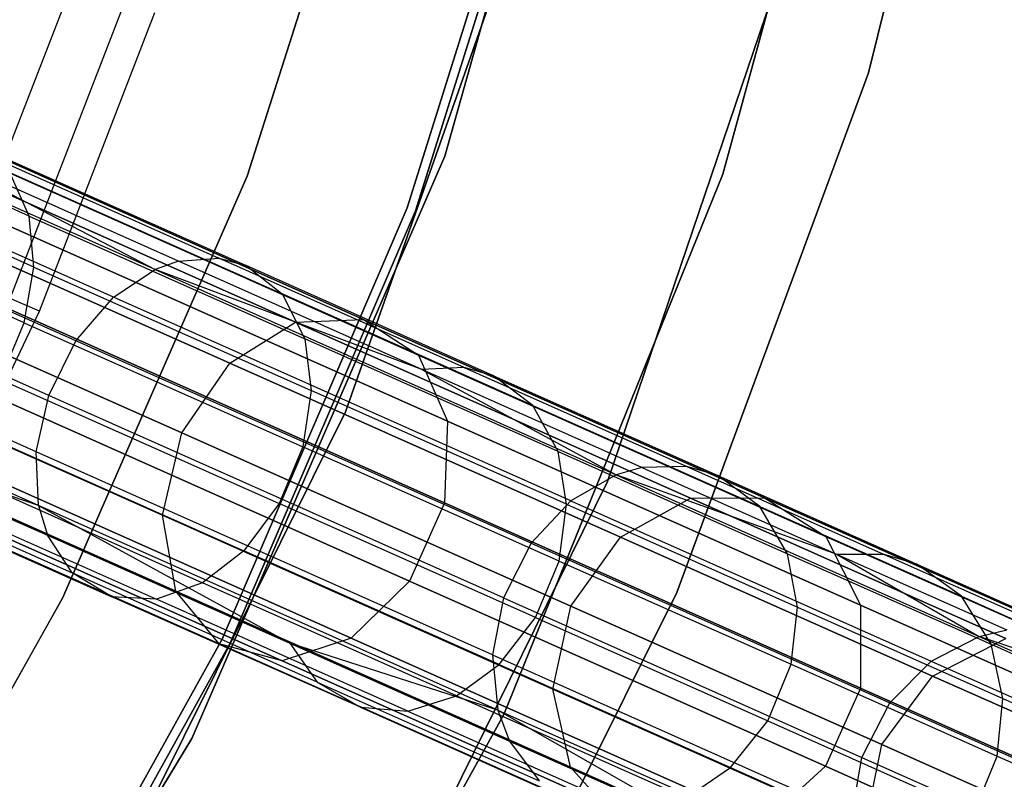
# Model space of a CAD drawing. Extents: x 0.3 to 7.1, y -3.38 to 3.38.
# Tile 276 of 394: x 5.91 to 6.46, y -1.22 to -0.79. Entities that reach past the tile are written whole.
import ezdxf

# ---------------------------------------------------------------- set-up
doc = ezdxf.new("R2010")
doc.units = 0
doc.header["$LTSCALE"] = 2.54
doc.layers.get('0').update_dxf_attribs({"linetype": 'CONTINUOUS'})

# ---------------------------------------------------------------- blocks, each defined once
blk = doc.blocks.new('SINGLES_B_BB_STL')
at = {"color": 0}
for p, q in [((6.4571, -0.5235, 1.9), (6.38276, -0.82403, 1.9)), ((6.38276, -0.82403, 1.7), (6.4571, -0.5235, 1.7)), ((6.38276, -0.82403, 1.7), (6.4571, -0.5235, 1.7)), ((6.4571, -0.5235, 1.9), (6.38276, -0.82403, 1.9)), ((6.14618, -0.87069, 1.7), (6.24192, -0.52899, 1.7)), ((6.24192, -0.52899, 12.7), (6.14618, -0.87069, 12.7)), ((6.24192, -0.52899, 12.7), (6.14618, -0.87069, 12.7)), ((6.14618, -0.87069, 1.7), (6.24192, -0.52899, 1.7)), ((6.30145, -0.88074, 171.7), (6.38733, -0.56644, 171.7)), ((6.38733, -0.56644, 164.1), (6.30145, -0.88074, 164.1)), ((6.30145, -0.88074, 171.7), (6.38733, -0.56644, 171.7)), ((6.38733, -0.56644, 164.1), (6.30145, -0.88074, 164.1)), ((6.03559, -0.88188, 3.2), (6.11387, -0.63668, 3.2)), ((6.11387, -0.63668, 3.303), (6.03559, -0.88188, 3.303)), ((6.03559, -0.88188, 3.2), (6.11387, -0.63668, 3.2)), ((6.11387, -0.63668, 3.303), (6.03559, -0.88188, 3.303)), ((6.12508, -0.89952, 164.4), (6.20362, -0.64919, 164.4)), ((6.20362, -0.64919, 164.3), (6.12508, -0.89952, 164.3)), ((6.12508, -0.89952, 164.4), (6.20362, -0.64919, 164.4)), ((6.20362, -0.64919, 164.3), (6.12508, -0.89952, 164.3)), ((6.12976, -0.90126, 12.5), (6.20846, -0.65044, 12.5)), ((6.20846, -0.65044, 12.35), (6.12976, -0.90126, 12.35)), ((6.12976, -0.90126, 12.5), (6.20846, -0.65044, 12.5)), ((6.20846, -0.65044, 12.35), (6.12976, -0.90126, 12.35)), ((6.19704, -0.71152, 171.7), (6.09065, -1.01344, 171.7)), ((6.09065, -1.01344, 164.1), (6.19704, -0.71152, 164.1)), ((6.09065, -1.01344, 164.1), (6.19704, -0.71152, 164.1)), ((6.19704, -0.71152, 171.7), (6.09065, -1.01344, 171.7)), ((6.23697, -1.05238, 1.7), (6.35259, -0.71175, 1.7)), ((6.35259, -0.71175, 12.7), (6.23697, -1.05238, 12.7)), ((6.23697, -1.05238, 1.7), (6.35259, -0.71175, 1.7)), ((6.35259, -0.71175, 12.7), (6.23697, -1.05238, 12.7)), ((5.87452, -0.93783, 3.68911), (5.93784, -0.7744, 3.68911)), ((5.87452, -0.93783, 3.68911), (5.93784, -0.7744, 3.68911)), ((5.90312, -0.95014, 3.4969), (5.96726, -0.78457, 3.4969)), ((5.90312, -0.95014, 3.4969), (5.96726, -0.78457, 3.4969)), ((5.9195, -0.95719, 3.303), (5.98412, -0.79039, 3.303)), ((5.9195, -0.95719, 3.303), (5.98412, -0.79039, 3.303)), ((5.98421, -0.93405, 40.97904), (5.67929, -0.79829, 41.27042)), ((5.98421, -0.93405, 40.97904), (5.67929, -0.79829, 41.27042)), ((5.96093, -0.94951, 40.96447), (5.65836, -0.81479, 41.2536)), ((5.96093, -0.94951, 40.96447), (5.65836, -0.81479, 41.2536)), ((6.38276, -0.82403, 1.9), (6.2758, -1.11456, 1.9)), ((6.2758, -1.11456, 1.7), (6.38276, -0.82403, 1.7)), ((6.2758, -1.11456, 1.7), (6.38276, -0.82403, 1.7)), ((6.38276, -0.82403, 1.9), (6.2758, -1.11456, 1.9)), ((6.38276, -0.82403, 1.7), (6.38276, -0.82403, 1.9)), ((6.38276, -0.82403, 1.7), (6.38276, -0.82403, 1.9)), ((5.91387, -0.90414, 41.22833), (5.74845, -0.83049, 41.37379)), ((5.91387, -0.90414, 41.22833), (5.74845, -0.83049, 41.37379)), ((5.93996, -0.97377, 40.95544), (5.63885, -0.83971, 41.24318)), ((5.93996, -0.97377, 40.95544), (5.63885, -0.83971, 41.24318)), ((6.10066, -0.96183, 15.06967), (5.83607, -0.84402, 14.77521)), ((6.10066, -0.96183, 15.06967), (5.83607, -0.84402, 14.77521)), ((5.83607, -0.84402, 13.48606), (6.10066, -0.96183, 13.1916)), ((5.83607, -0.84402, 13.48606), (6.10066, -0.96183, 13.1916)), ((6.06266, -0.96348, 15.09872), (5.80211, -0.84748, 14.80876)), ((6.06266, -0.96348, 15.09872), (5.80211, -0.84748, 14.80876)), ((5.80211, -0.84748, 13.4525), (6.06266, -0.96348, 13.16255)), ((5.80211, -0.84748, 13.4525), (6.06266, -0.96348, 13.16255)), ((5.91633, -0.93263, 41.24419), (5.74968, -0.85843, 41.39072)), ((5.91633, -0.93263, 41.24419), (5.74968, -0.85843, 41.39072)), ((5.84957, -0.86355, 41.14212), (5.98421, -0.93405, 40.97904)), ((5.99732, -0.92933, 40.98881), (5.84957, -0.86355, 41.14212)), ((5.99732, -0.92933, 40.98881), (5.84957, -0.86355, 41.14212)), ((5.84957, -0.86355, 41.14212), (5.98421, -0.93405, 40.97904)), ((6.13133, -0.9818, 15.03882), (5.86244, -0.86208, 14.73958)), ((6.13133, -0.9818, 15.03882), (5.86244, -0.86208, 14.73958)), ((5.86244, -0.86208, 13.52169), (6.13133, -0.9818, 13.22244)), ((5.86244, -0.86208, 13.52169), (6.13133, -0.9818, 13.22244)), ((5.87049, -0.86119, 41.16291), (6.01973, -0.92764, 41.00805)), ((5.87049, -0.86119, 41.16291), (6.01973, -0.92764, 41.00805)), ((5.88459, -0.86483, 41.17936), (6.03502, -0.9318, 41.02328)), ((5.88459, -0.86483, 41.17936), (6.03502, -0.9318, 41.02328)), ((5.92473, -1.00434, 40.954), (5.62386, -0.87038, 41.24152)), ((5.92473, -1.00434, 40.954), (5.62386, -0.87038, 41.24152)), ((6.02603, -0.98639, 15.11933), (5.76836, -0.87167, 14.83256)), ((6.02603, -0.98639, 15.11933), (5.76836, -0.87167, 14.83256)), ((5.76836, -0.87167, 13.42871), (6.02603, -0.98639, 13.14194)), ((5.76836, -0.87167, 13.42871), (6.02603, -0.98639, 13.14194)), ((6.0048, -1.19617, 1.7), (6.14618, -0.87069, 1.7)), ((6.14618, -0.87069, 12.7), (6.0048, -1.19617, 12.7)), ((6.14618, -0.87069, 12.7), (6.0048, -1.19617, 12.7)), ((6.0048, -1.19617, 1.7), (6.14618, -0.87069, 1.7)), ((6.14618, -0.87069, 12.7), (6.14618, -0.87069, 1.7)), ((6.14618, -0.87069, 12.7), (6.14618, -0.87069, 1.7)), ((5.91387, -0.90414, 41.22833), (5.90295, -0.87984, 41.20558)), ((5.90295, -0.87984, 41.20558), (6.05527, -0.94766, 41.04753)), ((5.91387, -0.90414, 41.22833), (5.90295, -0.87984, 41.20558)), ((5.90295, -0.87984, 41.20558), (6.05527, -0.94766, 41.04753)), ((5.93252, -1.11773, 3.2), (6.03559, -0.88188, 3.2)), ((6.03559, -0.88188, 3.303), (5.93252, -1.11773, 3.303)), ((5.93252, -1.11773, 3.2), (6.03559, -0.88188, 3.2)), ((6.03559, -0.88188, 3.303), (5.93252, -1.11773, 3.303)), ((6.03559, -0.88188, 3.2), (6.03559, -0.88188, 3.303)), ((6.03559, -0.88188, 3.2), (6.03559, -0.88188, 3.303)), ((6.17899, -1.18268, 171.7), (6.30145, -0.88074, 171.7)), ((6.30145, -0.88074, 164.1), (6.17899, -1.18268, 164.1)), ((6.17899, -1.18268, 171.7), (6.30145, -0.88074, 171.7)), ((6.30145, -0.88074, 164.1), (6.17899, -1.18268, 164.1)), ((6.30145, -0.88074, 171.7), (6.30145, -0.88074, 164.1)), ((6.30145, -0.88074, 171.7), (6.30145, -0.88074, 164.1)), ((5.911, -0.96381, 41.25313), (5.74366, -0.8893, 41.40028)), ((5.911, -0.96381, 41.25313), (5.74366, -0.8893, 41.40028)), ((5.91775, -1.03586, 40.96026), (5.61586, -0.90145, 41.24875)), ((5.91775, -1.03586, 40.96026), (5.61586, -0.90145, 41.24875)), ((6.14764, -1.01882, 15.01325), (5.87519, -0.89752, 14.71004)), ((6.14764, -1.01882, 15.01325), (5.87519, -0.89752, 14.71004)), ((5.87519, -0.89752, 13.55122), (6.14764, -1.01882, 13.24801)), ((5.87519, -0.89752, 13.55122), (6.14764, -1.01882, 13.24801)), ((6.02161, -1.14062, 164.4), (6.12508, -0.89952, 164.4)), ((6.12508, -0.89952, 164.3), (6.02161, -1.14062, 164.3)), ((6.02161, -1.14062, 164.4), (6.12508, -0.89952, 164.4)), ((6.12508, -0.89952, 164.3), (6.02161, -1.14062, 164.3)), ((6.0261, -1.14282, 12.5), (6.12976, -0.90126, 12.5)), ((6.12976, -0.90126, 12.35), (6.0261, -1.14282, 12.35)), ((6.0261, -1.14282, 12.5), (6.12976, -0.90126, 12.5)), ((6.12976, -0.90126, 12.35), (6.0261, -1.14282, 12.35)), ((6.12508, -0.89952, 164.4), (6.12508, -0.89952, 164.3)), ((6.12508, -0.89952, 164.4), (6.12508, -0.89952, 164.3)), ((6.12976, -0.90126, 12.5), (6.12976, -0.90126, 12.35)), ((6.12976, -0.90126, 12.5), (6.12976, -0.90126, 12.35)), ((5.91633, -0.93263, 41.24419), (5.91387, -0.90414, 41.22833)), ((5.91387, -0.90414, 41.22833), (6.06783, -0.97269, 41.06859)), ((5.91633, -0.93263, 41.24419), (5.91387, -0.90414, 41.22833)), ((5.91387, -0.90414, 41.22833), (6.06783, -0.97269, 41.06859)), ((5.74253, -0.91104, 14.84115), (5.99917, -1.0253, 15.12676)), ((5.74253, -0.91104, 14.84115), (5.99917, -1.0253, 15.12676)), ((5.99917, -1.0253, 13.13451), (5.74253, -0.91104, 13.42012)), ((5.99917, -1.0253, 13.13451), (5.74253, -0.91104, 13.42012)), ((5.99732, -0.92933, 40.98881), (5.98421, -0.93405, 40.97904)), ((5.99732, -0.92933, 40.98881), (5.98421, -0.93405, 40.97904)), ((5.99732, -0.92933, 40.98881), (6.01973, -0.92764, 41.00805)), ((5.99732, -0.92933, 40.98881), (6.01973, -0.92764, 41.00805)), ((6.13318, -0.98982, 40.82279), (5.99732, -0.92933, 40.98881)), ((6.13318, -0.98982, 40.82279), (5.99732, -0.92933, 40.98881)), ((6.15697, -0.98874, 40.84035), (6.01973, -0.92764, 41.00805)), ((6.01973, -0.92764, 41.00805), (6.03502, -0.9318, 41.02328)), ((6.15697, -0.98874, 40.84035), (6.01973, -0.92764, 41.00805)), ((6.01973, -0.92764, 41.00805), (6.03502, -0.9318, 41.02328)), ((5.91903, -1.0659, 40.97328), (5.61504, -0.93055, 41.26377)), ((5.91903, -1.0659, 40.97328), (5.61504, -0.93055, 41.26377)), ((5.911, -0.96381, 41.25313), (5.91633, -0.93263, 41.24419)), ((5.911, -0.96381, 41.25313), (5.91633, -0.93263, 41.24419)), ((5.91633, -0.93263, 41.24419), (6.07143, -1.00169, 41.08325)), ((5.91633, -0.93263, 41.24419), (6.07143, -1.00169, 41.08325)), ((5.96093, -0.94951, 40.96447), (5.98421, -0.93405, 40.97904)), ((5.96093, -0.94951, 40.96447), (5.98421, -0.93405, 40.97904)), ((5.98421, -0.93405, 40.97904), (6.24177, -1.04872, 40.63713)), ((6.13318, -0.98982, 40.82279), (5.98421, -0.93405, 40.97904)), ((6.13318, -0.98982, 40.82279), (5.98421, -0.93405, 40.97904)), ((5.98421, -0.93405, 40.97904), (6.24177, -1.04872, 40.63713)), ((6.17335, -0.99339, 40.85424), (6.03502, -0.9318, 41.02328)), ((6.03502, -0.9318, 41.02328), (6.05527, -0.94766, 41.04753)), ((6.17335, -0.99339, 40.85424), (6.03502, -0.9318, 41.02328)), ((6.03502, -0.9318, 41.02328), (6.05527, -0.94766, 41.04753)), ((6.14586, -1.06442, 14.99881), (5.8714, -0.94222, 14.69337)), ((6.14586, -1.06442, 14.99881), (5.8714, -0.94222, 14.69337)), ((5.8714, -0.94222, 13.5679), (6.14586, -1.06442, 13.26245)), ((5.8714, -0.94222, 13.5679), (6.14586, -1.06442, 13.26245)), ((5.9195, -0.95719, 3.303), (5.90312, -0.95014, 3.4969)), ((5.9195, -0.95719, 3.303), (5.90312, -0.95014, 3.4969)), ((5.93996, -0.97377, 40.95544), (5.96093, -0.94951, 40.96447)), ((5.93996, -0.97377, 40.95544), (5.96093, -0.94951, 40.96447)), ((6.21649, -1.06329, 40.6252), (5.96093, -0.94951, 40.96447)), ((6.21649, -1.06329, 40.6252), (5.96093, -0.94951, 40.96447)), ((6.19534, -1.01002, 40.87638), (6.05527, -0.94766, 41.04753)), ((6.05527, -0.94766, 41.04753), (6.06783, -0.97269, 41.06859)), ((6.19534, -1.01002, 40.87638), (6.05527, -0.94766, 41.04753)), ((6.05527, -0.94766, 41.04753), (6.06783, -0.97269, 41.06859)), ((5.98823, -1.0713, 15.11933), (5.73055, -0.95658, 14.83256)), ((5.98823, -1.0713, 15.11933), (5.73055, -0.95658, 14.83256)), ((5.73055, -0.95658, 13.42871), (5.98823, -1.0713, 13.14194)), ((5.73055, -0.95658, 13.42871), (5.98823, -1.0713, 13.14194)), ((5.84273, -1.11876, 3.303), (5.9195, -0.95719, 3.303)), ((5.84273, -1.11876, 3.303), (5.9195, -0.95719, 3.303)), ((6.06266, -0.96348, 15.09872), (6.10066, -0.96183, 15.06967)), ((6.06266, -0.96348, 15.09872), (6.10066, -0.96183, 15.06967)), ((6.06266, -0.96348, 13.16255), (6.10066, -0.96183, 13.1916)), ((6.06266, -0.96348, 13.16255), (6.10066, -0.96183, 13.1916)), ((6.10066, -0.96183, 15.06967), (6.13133, -0.9818, 15.03882)), ((6.32473, -1.06159, 15.40198), (6.10066, -0.96183, 15.06967)), ((6.32473, -1.06159, 15.40198), (6.10066, -0.96183, 15.06967)), ((6.10066, -0.96183, 15.06967), (6.13133, -0.9818, 15.03882)), ((6.10066, -0.96183, 13.1916), (6.32473, -1.06159, 12.85928)), ((6.10066, -0.96183, 13.1916), (6.32473, -1.06159, 12.85928)), ((6.10066, -0.96183, 13.1916), (6.13133, -0.9818, 13.22244)), ((6.10066, -0.96183, 13.1916), (6.13133, -0.9818, 13.22244)), ((5.89775, -0.99536, 41.25397), (5.911, -0.96381, 41.25313)), ((5.89775, -0.99536, 41.25397), (5.911, -0.96381, 41.25313)), ((5.911, -0.96381, 41.25313), (6.06674, -1.03315, 41.09153)), ((5.911, -0.96381, 41.25313), (6.06674, -1.03315, 41.09153)), ((6.02603, -0.98639, 15.11933), (6.06266, -0.96348, 15.09872)), ((6.02603, -0.98639, 15.11933), (6.06266, -0.96348, 15.09872)), ((6.02603, -0.98639, 13.14194), (6.06266, -0.96348, 13.16255)), ((6.02603, -0.98639, 13.14194), (6.06266, -0.96348, 13.16255)), ((6.2833, -1.06172, 15.42595), (6.06266, -0.96348, 15.09872)), ((6.2833, -1.06172, 15.42595), (6.06266, -0.96348, 15.09872)), ((6.06266, -0.96348, 13.16255), (6.2833, -1.06172, 12.83532)), ((6.06266, -0.96348, 13.16255), (6.2833, -1.06172, 12.83532)), ((5.92473, -1.00434, 40.954), (5.93996, -0.97377, 40.95544)), ((5.92473, -1.00434, 40.954), (5.93996, -0.97377, 40.95544)), ((6.19429, -1.08701, 40.6178), (5.93996, -0.97377, 40.95544)), ((6.19429, -1.08701, 40.6178), (5.93996, -0.97377, 40.95544)), ((6.2094, -1.03572, 40.89558), (6.06783, -0.97269, 41.06859)), ((6.06783, -0.97269, 41.06859), (6.07143, -1.00169, 41.08325)), ((6.2094, -1.03572, 40.89558), (6.06783, -0.97269, 41.06859)), ((6.06783, -0.97269, 41.06859), (6.07143, -1.00169, 41.08325)), ((6.13133, -0.9818, 15.03882), (6.14764, -1.01882, 15.01325)), ((6.35904, -1.08318, 15.37654), (6.13133, -0.9818, 15.03882)), ((6.35904, -1.08318, 15.37654), (6.13133, -0.9818, 15.03882)), ((6.13133, -0.9818, 15.03882), (6.14764, -1.01882, 15.01325)), ((6.13133, -0.9818, 13.22244), (6.35904, -1.08318, 12.88473)), ((6.13133, -0.9818, 13.22244), (6.35904, -1.08318, 12.88473)), ((6.13133, -0.9818, 13.22244), (6.14764, -1.01882, 13.24801)), ((6.13133, -0.9818, 13.22244), (6.14764, -1.01882, 13.24801)), ((6.12639, -1.10814, 14.99881), (5.85193, -0.98594, 14.69337)), ((6.12639, -1.10814, 14.99881), (5.85193, -0.98594, 14.69337)), ((5.85193, -0.98594, 13.5679), (6.12639, -1.10814, 13.26245)), ((5.85193, -0.98594, 13.5679), (6.12639, -1.10814, 13.26245)), ((5.99917, -1.0253, 15.12676), (6.02603, -0.98639, 15.11933)), ((5.99917, -1.0253, 15.12676), (6.02603, -0.98639, 15.11933)), ((5.99917, -1.0253, 13.13451), (6.02603, -0.98639, 13.14194)), ((5.99917, -1.0253, 13.13451), (6.02603, -0.98639, 13.14194)), ((6.24425, -1.08355, 15.44295), (6.02603, -0.98639, 15.11933)), ((6.24425, -1.08355, 15.44295), (6.02603, -0.98639, 15.11933)), ((6.02603, -0.98639, 13.14194), (6.24425, -1.08355, 12.81832)), ((6.02603, -0.98639, 13.14194), (6.24425, -1.08355, 12.81832)), ((6.15697, -0.98874, 40.84035), (6.13318, -0.98982, 40.82279)), ((6.15697, -0.98874, 40.84035), (6.13318, -0.98982, 40.82279)), ((6.25621, -1.04459, 40.64513), (6.13318, -0.98982, 40.82279)), ((6.13318, -0.98982, 40.82279), (6.24177, -1.04872, 40.63713)), ((6.13318, -0.98982, 40.82279), (6.24177, -1.04872, 40.63713)), ((6.25621, -1.04459, 40.64513), (6.13318, -0.98982, 40.82279)), ((6.17335, -0.99339, 40.85424), (6.15697, -0.98874, 40.84035)), ((6.15697, -0.98874, 40.84035), (6.28124, -1.04407, 40.66089)), ((6.17335, -0.99339, 40.85424), (6.15697, -0.98874, 40.84035)), ((6.15697, -0.98874, 40.84035), (6.28124, -1.04407, 40.66089)), ((5.89775, -0.99536, 41.25397), (6.05356, -1.06473, 41.09231)), ((5.89775, -0.99536, 41.25397), (6.05356, -1.06473, 41.09231)), ((6.19534, -1.01002, 40.87638), (6.17335, -0.99339, 40.85424)), ((6.17335, -0.99339, 40.85424), (6.29861, -1.04916, 40.67335)), ((6.19534, -1.01002, 40.87638), (6.17335, -0.99339, 40.85424)), ((6.17335, -0.99339, 40.85424), (6.29861, -1.04916, 40.67335)), ((5.99571, -1.11385, 15.09872), (5.73516, -0.99785, 14.80876)), ((5.99571, -1.11385, 15.09872), (5.73516, -0.99785, 14.80876)), ((5.73516, -0.99785, 13.4525), (5.99571, -1.11385, 13.16255)), ((5.73516, -0.99785, 13.4525), (5.99571, -1.11385, 13.16255)), ((5.91775, -1.03586, 40.96026), (5.92473, -1.00434, 40.954)), ((5.91775, -1.03586, 40.96026), (5.92473, -1.00434, 40.954)), ((6.17887, -1.11748, 40.61662), (5.92473, -1.00434, 40.954)), ((6.17887, -1.11748, 40.61662), (5.92473, -1.00434, 40.954)), ((6.07143, -1.00169, 41.08325), (6.06674, -1.03315, 41.09153)), ((6.07143, -1.00169, 41.08325), (6.06674, -1.03315, 41.09153)), ((6.21405, -1.06519, 40.90897), (6.07143, -1.00169, 41.08325)), ((6.21405, -1.06519, 40.90897), (6.07143, -1.00169, 41.08325)), ((6.2094, -1.03572, 40.89558), (6.19534, -1.01002, 40.87638)), ((6.19534, -1.01002, 40.87638), (6.32217, -1.06649, 40.69322)), ((6.2094, -1.03572, 40.89558), (6.19534, -1.01002, 40.87638)), ((6.19534, -1.01002, 40.87638), (6.32217, -1.06649, 40.69322)), ((5.91903, -1.0659, 40.97328), (5.77659, -1.01693, 41.13721)), ((5.77659, -1.01693, 41.13721), (5.92399, -1.08255, 40.98427)), ((5.77659, -1.01693, 41.13721), (5.92399, -1.08255, 40.98427)), ((5.91903, -1.0659, 40.97328), (5.77659, -1.01693, 41.13721)), ((6.09065, -1.01344, 171.7), (5.94796, -1.3, 171.7)), ((5.94796, -1.3, 164.1), (6.09065, -1.01344, 164.1)), ((5.94796, -1.3, 164.1), (6.09065, -1.01344, 164.1)), ((6.09065, -1.01344, 171.7), (5.94796, -1.3, 171.7)), ((6.09065, -1.01344, 164.1), (6.09065, -1.01344, 171.7)), ((6.09065, -1.01344, 164.1), (6.09065, -1.01344, 171.7)), ((6.0937, -1.13998, 15.01325), (5.82125, -1.01868, 14.71004)), ((6.0937, -1.13998, 15.01325), (5.82125, -1.01868, 14.71004)), ((5.82125, -1.01868, 13.55122), (6.0937, -1.13998, 13.24801)), ((5.82125, -1.01868, 13.55122), (6.0937, -1.13998, 13.24801)), ((5.87845, -1.02205, 41.24621), (6.0337, -1.09117, 41.08512)), ((5.87845, -1.02205, 41.24621), (6.0337, -1.09117, 41.08512)), ((6.14764, -1.01882, 15.01325), (6.14586, -1.06442, 14.99881)), ((6.14764, -1.01882, 15.01325), (6.14586, -1.06442, 14.99881)), ((6.14764, -1.01882, 13.24801), (6.14586, -1.06442, 13.26245)), ((6.14764, -1.01882, 13.24801), (6.14586, -1.06442, 13.26245)), ((6.37837, -1.12155, 15.35544), (6.14764, -1.01882, 15.01325)), ((6.37837, -1.12155, 15.35544), (6.14764, -1.01882, 15.01325)), ((6.14764, -1.01882, 13.24801), (6.37837, -1.12155, 12.90583)), ((6.14764, -1.01882, 13.24801), (6.37837, -1.12155, 12.90583)), ((6.01991, -1.1432, 15.06967), (5.75531, -1.0254, 14.77521)), ((6.01991, -1.1432, 15.06967), (5.75531, -1.0254, 14.77521)), ((5.75531, -1.0254, 13.48606), (6.01991, -1.1432, 13.1916)), ((5.75531, -1.0254, 13.48606), (6.01991, -1.1432, 13.1916)), ((5.98823, -1.0713, 15.11933), (5.99917, -1.0253, 15.12676)), ((5.98823, -1.0713, 15.11933), (5.99917, -1.0253, 15.12676)), ((5.98823, -1.0713, 13.14194), (5.99917, -1.0253, 13.13451)), ((5.98823, -1.0713, 13.14194), (5.99917, -1.0253, 13.13451)), ((5.99917, -1.0253, 15.12676), (6.21651, -1.12207, 15.44909)), ((5.99917, -1.0253, 15.12676), (6.21651, -1.12207, 15.44909)), ((6.21651, -1.12207, 12.81218), (5.99917, -1.0253, 13.13451)), ((6.21651, -1.12207, 12.81218), (5.99917, -1.0253, 13.13451)), ((6.05527, -1.15263, 15.03882), (5.78638, -1.03291, 14.73958)), ((6.05527, -1.15263, 15.03882), (5.78638, -1.03291, 14.73958)), ((5.78638, -1.03291, 13.52169), (6.05527, -1.15263, 13.22244)), ((5.78638, -1.03291, 13.52169), (6.05527, -1.15263, 13.22244)), ((6.06674, -1.03315, 41.09153), (6.05356, -1.06473, 41.09231)), ((6.06674, -1.03315, 41.09153), (6.05356, -1.06473, 41.09231)), ((6.20996, -1.09691, 40.91652), (6.06674, -1.03315, 41.09153)), ((6.20996, -1.09691, 40.91652), (6.06674, -1.03315, 41.09153)), ((5.78882, -1.03722, 41.15946), (5.93782, -1.10356, 41.00486)), ((5.78882, -1.03722, 41.15946), (5.93782, -1.10356, 41.00486)), ((6.17274, -1.14939, 40.62175), (5.91775, -1.03586, 40.96026)), ((5.91903, -1.0659, 40.97328), (5.91775, -1.03586, 40.96026)), ((6.17274, -1.14939, 40.62175), (5.91775, -1.03586, 40.96026)), ((5.91903, -1.0659, 40.97328), (5.91775, -1.03586, 40.96026)), ((6.21405, -1.06519, 40.90897), (6.2094, -1.03572, 40.89558)), ((6.2094, -1.03572, 40.89558), (6.3376, -1.0928, 40.71046)), ((6.21405, -1.06519, 40.90897), (6.2094, -1.03572, 40.89558)), ((6.2094, -1.03572, 40.89558), (6.3376, -1.0928, 40.71046)), ((5.85654, -1.04038, 41.23182), (6.01075, -1.10904, 41.07181)), ((5.85654, -1.04038, 41.23182), (6.01075, -1.10904, 41.07181)), ((6.25621, -1.04459, 40.64513), (6.24177, -1.04872, 40.63713)), ((6.25621, -1.04459, 40.64513), (6.24177, -1.04872, 40.63713)), ((6.28124, -1.04407, 40.66089), (6.25621, -1.04459, 40.64513)), ((6.28124, -1.04407, 40.66089), (6.25621, -1.04459, 40.64513)), ((6.25621, -1.04459, 40.64513), (6.3654, -1.09321, 40.45716)), ((6.25621, -1.04459, 40.64513), (6.3654, -1.09321, 40.45716)), ((6.29861, -1.04916, 40.67335), (6.28124, -1.04407, 40.66089)), ((6.28124, -1.04407, 40.66089), (6.39155, -1.09318, 40.47101)), ((6.29861, -1.04916, 40.67335), (6.28124, -1.04407, 40.66089)), ((6.28124, -1.04407, 40.66089), (6.39155, -1.09318, 40.47101)), ((5.80914, -1.04967, 41.18653), (5.96009, -1.11687, 41.02991)), ((5.80914, -1.04967, 41.18653), (5.96009, -1.11687, 41.02991)), ((5.83226, -1.05031, 41.21104), (5.98498, -1.11831, 41.05258)), ((5.83226, -1.05031, 41.21104), (5.98498, -1.11831, 41.05258)), ((6.24177, -1.04872, 40.63713), (6.21649, -1.06329, 40.6252)), ((6.24177, -1.04872, 40.63713), (6.21649, -1.06329, 40.6252)), ((6.3654, -1.09321, 40.45716), (6.24177, -1.04872, 40.63713)), ((6.24177, -1.04872, 40.63713), (6.44472, -1.13908, 40.25404)), ((6.24177, -1.04872, 40.63713), (6.44472, -1.13908, 40.25404)), ((6.3654, -1.09321, 40.45716), (6.24177, -1.04872, 40.63713)), ((6.32217, -1.06649, 40.69322), (6.29861, -1.04916, 40.67335)), ((6.29861, -1.04916, 40.67335), (6.40979, -1.09866, 40.48197)), ((6.32217, -1.06649, 40.69322), (6.29861, -1.04916, 40.67335)), ((6.29861, -1.04916, 40.67335), (6.40979, -1.09866, 40.48197)), ((6.07787, -1.375, 1.7), (6.23697, -1.05238, 1.7)), ((6.23697, -1.05238, 12.7), (6.07787, -1.375, 12.7)), ((6.07787, -1.375, 1.7), (6.23697, -1.05238, 1.7)), ((6.23697, -1.05238, 12.7), (6.07787, -1.375, 12.7)), ((6.23697, -1.05238, 1.7), (6.23697, -1.05238, 12.7)), ((6.23697, -1.05238, 1.7), (6.23697, -1.05238, 12.7)), ((6.24425, -1.08355, 15.44295), (6.2833, -1.06172, 15.42595)), ((6.24425, -1.08355, 15.44295), (6.2833, -1.06172, 15.42595)), ((6.24425, -1.08355, 12.81832), (6.2833, -1.06172, 12.83532)), ((6.24425, -1.08355, 12.81832), (6.2833, -1.06172, 12.83532)), ((6.2833, -1.06172, 15.42595), (6.32473, -1.06159, 15.40198)), ((6.2833, -1.06172, 15.42595), (6.32473, -1.06159, 15.40198)), ((6.2833, -1.06172, 12.83532), (6.32473, -1.06159, 12.85928)), ((6.2833, -1.06172, 12.83532), (6.32473, -1.06159, 12.85928)), ((6.45965, -1.14024, 15.78394), (6.2833, -1.06172, 15.42595)), ((6.45965, -1.14024, 15.78394), (6.2833, -1.06172, 15.42595)), ((6.2833, -1.06172, 12.83532), (6.45965, -1.14024, 12.47733)), ((6.2833, -1.06172, 12.83532), (6.45965, -1.14024, 12.47733)), ((6.32473, -1.06159, 15.40198), (6.35904, -1.08318, 15.37654)), ((6.50382, -1.14132, 15.76553), (6.32473, -1.06159, 15.40198)), ((6.50382, -1.14132, 15.76553), (6.32473, -1.06159, 15.40198)), ((6.32473, -1.06159, 15.40198), (6.35904, -1.08318, 15.37654)), ((6.32473, -1.06159, 12.85928), (6.50382, -1.14132, 12.49574)), ((6.32473, -1.06159, 12.85928), (6.50382, -1.14132, 12.49574)), ((6.32473, -1.06159, 12.85928), (6.35904, -1.08318, 12.88473)), ((6.32473, -1.06159, 12.85928), (6.35904, -1.08318, 12.88473)), ((6.17579, -1.18022, 40.63241), (5.91903, -1.0659, 40.97328)), ((5.91903, -1.0659, 40.97328), (5.92399, -1.08255, 40.98427)), ((5.91903, -1.0659, 40.97328), (5.92399, -1.08255, 40.98427)), ((5.91903, -1.0659, 40.97328), (6.05952, -1.1429, 40.81865)), ((5.91903, -1.0659, 40.97328), (6.05952, -1.1429, 40.81865)), ((6.17579, -1.18022, 40.63241), (5.91903, -1.0659, 40.97328)), ((6.05356, -1.06473, 41.09231), (6.0337, -1.09117, 41.08512)), ((6.05356, -1.06473, 41.09231), (6.0337, -1.09117, 41.08512)), ((6.19683, -1.12852, 40.91723), (6.05356, -1.06473, 41.09231)), ((6.19683, -1.12852, 40.91723), (6.05356, -1.06473, 41.09231)), ((6.14586, -1.06442, 14.99881), (6.12639, -1.10814, 14.99881)), ((6.14586, -1.06442, 14.99881), (6.12639, -1.10814, 14.99881)), ((6.14586, -1.06442, 13.26245), (6.12639, -1.10814, 13.26245)), ((6.14586, -1.06442, 13.26245), (6.12639, -1.10814, 13.26245)), ((6.3783, -1.16791, 15.34353), (6.14586, -1.06442, 14.99881)), ((6.3783, -1.16791, 15.34353), (6.14586, -1.06442, 14.99881)), ((6.14586, -1.06442, 13.26245), (6.3783, -1.16791, 12.91774)), ((6.14586, -1.06442, 13.26245), (6.3783, -1.16791, 12.91774)), ((6.21649, -1.06329, 40.6252), (6.19429, -1.08701, 40.6178)), ((6.21649, -1.06329, 40.6252), (6.19429, -1.08701, 40.6178)), ((6.20996, -1.09691, 40.91652), (6.21405, -1.06519, 40.90897)), ((6.20996, -1.09691, 40.91652), (6.21405, -1.06519, 40.90897)), ((6.21405, -1.06519, 40.90897), (6.3432, -1.12269, 40.72246)), ((6.21405, -1.06519, 40.90897), (6.3432, -1.12269, 40.72246)), ((6.21649, -1.06329, 40.6252), (6.41788, -1.15295, 40.24506)), ((6.21649, -1.06329, 40.6252), (6.41788, -1.15295, 40.24506)), ((6.3376, -1.0928, 40.71046), (6.32217, -1.06649, 40.69322)), ((6.32217, -1.06649, 40.69322), (6.43474, -1.11661, 40.49943)), ((6.3376, -1.0928, 40.71046), (6.32217, -1.06649, 40.69322)), ((6.32217, -1.06649, 40.69322), (6.43474, -1.11661, 40.49943)), ((5.99571, -1.11385, 15.09872), (5.98823, -1.0713, 15.11933)), ((6.20644, -1.16846, 15.44295), (5.98823, -1.0713, 15.11933)), ((5.99571, -1.11385, 15.09872), (5.98823, -1.0713, 15.11933)), ((6.20644, -1.16846, 15.44295), (5.98823, -1.0713, 15.11933)), ((5.99571, -1.11385, 13.16255), (5.98823, -1.0713, 13.14194)), ((5.98823, -1.0713, 13.14194), (6.20644, -1.16846, 12.81832)), ((5.99571, -1.11385, 13.16255), (5.98823, -1.0713, 13.14194)), ((5.98823, -1.0713, 13.14194), (6.20644, -1.16846, 12.81832)), ((5.93782, -1.10356, 41.00486), (5.92399, -1.08255, 40.98427)), ((5.92399, -1.08255, 40.98427), (6.05952, -1.1429, 40.81865)), ((5.93782, -1.10356, 41.00486), (5.92399, -1.08255, 40.98427)), ((5.92399, -1.08255, 40.98427), (6.05952, -1.1429, 40.81865)), ((6.21651, -1.12207, 15.44909), (6.24425, -1.08355, 15.44295)), ((6.21651, -1.12207, 15.44909), (6.24425, -1.08355, 15.44295)), ((6.21651, -1.12207, 12.81218), (6.24425, -1.08355, 12.81832)), ((6.21651, -1.12207, 12.81218), (6.24425, -1.08355, 12.81832)), ((6.41865, -1.1612, 15.79699), (6.24425, -1.08355, 15.44295)), ((6.41865, -1.1612, 15.79699), (6.24425, -1.08355, 15.44295)), ((6.24425, -1.08355, 12.81832), (6.41865, -1.1612, 12.46428)), ((6.24425, -1.08355, 12.81832), (6.41865, -1.1612, 12.46428)), ((6.35904, -1.08318, 15.37654), (6.37837, -1.12155, 15.35544)), ((6.54104, -1.16421, 15.74599), (6.35904, -1.08318, 15.37654)), ((6.54104, -1.16421, 15.74599), (6.35904, -1.08318, 15.37654)), ((6.35904, -1.08318, 15.37654), (6.37837, -1.12155, 15.35544)), ((6.35904, -1.08318, 12.88473), (6.54104, -1.16421, 12.51528)), ((6.35904, -1.08318, 12.88473), (6.54104, -1.16421, 12.51528)), ((6.35904, -1.08318, 12.88473), (6.37837, -1.12155, 12.90583)), ((6.35904, -1.08318, 12.88473), (6.37837, -1.12155, 12.90583)), ((6.19429, -1.08701, 40.6178), (6.17887, -1.11748, 40.61662)), ((6.19429, -1.08701, 40.6178), (6.17887, -1.11748, 40.61662)), ((6.19429, -1.08701, 40.6178), (6.39471, -1.17624, 40.2395)), ((6.19429, -1.08701, 40.6178), (6.39471, -1.17624, 40.2395)), ((6.0337, -1.09117, 41.08512), (6.01075, -1.10904, 41.07181)), ((6.0337, -1.09117, 41.08512), (6.01075, -1.10904, 41.07181)), ((6.17645, -1.15473, 40.91068), (6.0337, -1.09117, 41.08512)), ((6.17645, -1.15473, 40.91068), (6.0337, -1.09117, 41.08512)), ((6.3432, -1.12269, 40.72246), (6.3376, -1.0928, 40.71046)), ((6.3376, -1.0928, 40.71046), (6.45139, -1.14346, 40.51458)), ((6.3432, -1.12269, 40.72246), (6.3376, -1.0928, 40.71046)), ((6.3376, -1.0928, 40.71046), (6.45139, -1.14346, 40.51458)), ((6.39155, -1.09318, 40.47101), (6.3654, -1.09321, 40.45716)), ((6.39155, -1.09318, 40.47101), (6.3654, -1.09321, 40.45716)), ((6.3654, -1.09321, 40.45716), (6.44472, -1.13908, 40.25404)), ((6.3654, -1.09321, 40.45716), (6.44472, -1.13908, 40.25404)), ((6.3654, -1.09321, 40.45716), (6.46021, -1.13542, 40.26006)), ((6.3654, -1.09321, 40.45716), (6.46021, -1.13542, 40.26006)), ((6.40979, -1.09866, 40.48197), (6.39155, -1.09318, 40.47101)), ((6.39155, -1.09318, 40.47101), (6.48732, -1.13582, 40.27191)), ((6.40979, -1.09866, 40.48197), (6.39155, -1.09318, 40.47101)), ((6.39155, -1.09318, 40.47101), (6.48732, -1.13582, 40.27191)), ((6.19683, -1.12852, 40.91723), (6.20996, -1.09691, 40.91652)), ((6.19683, -1.12852, 40.91723), (6.20996, -1.09691, 40.91652)), ((6.20996, -1.09691, 40.91652), (6.33964, -1.15465, 40.72924)), ((6.20996, -1.09691, 40.91652), (6.33964, -1.15465, 40.72924)), ((6.43474, -1.11661, 40.49943), (6.40979, -1.09866, 40.48197)), ((6.40979, -1.09866, 40.48197), (6.50632, -1.14164, 40.28129)), ((6.43474, -1.11661, 40.49943), (6.40979, -1.09866, 40.48197)), ((6.40979, -1.09866, 40.48197), (6.50632, -1.14164, 40.28129)), ((6.07482, -1.16456, 40.83744), (5.93782, -1.10356, 41.00486)), ((5.96009, -1.11687, 41.02991), (5.93782, -1.10356, 41.00486)), ((6.07482, -1.16456, 40.83744), (5.93782, -1.10356, 41.00486)), ((5.96009, -1.11687, 41.02991), (5.93782, -1.10356, 41.00486)), ((6.01075, -1.10904, 41.07181), (5.98498, -1.11831, 41.05258)), ((6.01075, -1.10904, 41.07181), (5.98498, -1.11831, 41.05258)), ((6.15256, -1.17217, 40.89853), (6.01075, -1.10904, 41.07181)), ((6.15256, -1.17217, 40.89853), (6.01075, -1.10904, 41.07181)), ((6.12639, -1.10814, 14.99881), (6.0937, -1.13998, 15.01325)), ((6.12639, -1.10814, 14.99881), (6.0937, -1.13998, 15.01325)), ((6.12639, -1.10814, 13.26245), (6.0937, -1.13998, 13.24801)), ((6.12639, -1.10814, 13.26245), (6.0937, -1.13998, 13.24801)), ((6.35883, -1.21163, 15.34353), (6.12639, -1.10814, 14.99881)), ((6.35883, -1.21163, 15.34353), (6.12639, -1.10814, 14.99881)), ((6.12639, -1.10814, 13.26245), (6.35883, -1.21163, 12.91774)), ((6.12639, -1.10814, 13.26245), (6.35883, -1.21163, 12.91774)), ((6.09889, -1.17867, 40.86029), (5.96009, -1.11687, 41.02991)), ((5.98498, -1.11831, 41.05258), (5.96009, -1.11687, 41.02991)), ((6.09889, -1.17867, 40.86029), (5.96009, -1.11687, 41.02991)), ((5.98498, -1.11831, 41.05258), (5.96009, -1.11687, 41.02991)), ((6.01991, -1.1432, 15.06967), (5.99571, -1.11385, 15.09872)), ((6.21636, -1.21209, 15.42595), (5.99571, -1.11385, 15.09872)), ((6.01991, -1.1432, 15.06967), (5.99571, -1.11385, 15.09872)), ((6.21636, -1.21209, 15.42595), (5.99571, -1.11385, 15.09872)), ((6.01991, -1.1432, 13.1916), (5.99571, -1.11385, 13.16255)), ((5.99571, -1.11385, 13.16255), (6.21636, -1.21209, 12.83532)), ((5.99571, -1.11385, 13.16255), (6.21636, -1.21209, 12.83532)), ((6.01991, -1.1432, 13.1916), (5.99571, -1.11385, 13.16255)), ((6.2758, -1.11456, 1.9), (6.13754, -1.39157, 1.9)), ((6.13754, -1.39157, 1.7), (6.2758, -1.11456, 1.7)), ((6.13754, -1.39157, 1.7), (6.2758, -1.11456, 1.7)), ((6.2758, -1.11456, 1.9), (6.13754, -1.39157, 1.9)), ((6.2758, -1.11456, 1.7), (6.2758, -1.11456, 1.9)), ((6.2758, -1.11456, 1.7), (6.2758, -1.11456, 1.9)), ((6.45139, -1.14346, 40.51458), (6.43474, -1.11661, 40.49943)), ((6.43474, -1.11661, 40.49943), (6.53249, -1.16013, 40.29623)), ((6.45139, -1.14346, 40.51458), (6.43474, -1.11661, 40.49943)), ((6.43474, -1.11661, 40.49943), (6.53249, -1.16013, 40.29623)), ((5.80574, -1.34174, 3.2), (5.93252, -1.11773, 3.2)), ((5.93252, -1.11773, 3.303), (5.80574, -1.34174, 3.303)), ((5.80574, -1.34174, 3.2), (5.93252, -1.11773, 3.2)), ((5.93252, -1.11773, 3.303), (5.80574, -1.34174, 3.303)), ((5.93252, -1.11773, 3.2), (5.93252, -1.11773, 3.303)), ((5.93252, -1.11773, 3.2), (5.93252, -1.11773, 3.303)), ((6.1254, -1.18083, 40.88098), (5.98498, -1.11831, 41.05258)), ((6.1254, -1.18083, 40.88098), (5.98498, -1.11831, 41.05258)), ((6.17887, -1.11748, 40.61662), (6.17274, -1.14939, 40.62175)), ((6.17887, -1.11748, 40.61662), (6.17274, -1.14939, 40.62175)), ((6.17887, -1.11748, 40.61662), (6.37913, -1.20665, 40.23862)), ((6.17887, -1.11748, 40.61662), (6.37913, -1.20665, 40.23862)), ((6.20644, -1.16846, 15.44295), (6.21651, -1.12207, 15.44909)), ((6.20644, -1.16846, 15.44295), (6.21651, -1.12207, 15.44909)), ((6.20644, -1.16846, 12.81832), (6.21651, -1.12207, 12.81218)), ((6.20644, -1.16846, 12.81832), (6.21651, -1.12207, 12.81218)), ((6.21651, -1.12207, 15.44909), (6.39021, -1.19941, 15.8017)), ((6.21651, -1.12207, 15.44909), (6.39021, -1.19941, 15.8017)), ((6.39021, -1.19941, 12.45957), (6.21651, -1.12207, 12.81218)), ((6.39021, -1.19941, 12.45957), (6.21651, -1.12207, 12.81218)), ((6.37837, -1.12155, 15.35544), (6.3783, -1.16791, 15.34353)), ((6.37837, -1.12155, 15.35544), (6.3783, -1.16791, 15.34353)), ((6.37837, -1.12155, 12.90583), (6.3783, -1.16791, 12.91774)), ((6.37837, -1.12155, 12.90583), (6.3783, -1.16791, 12.91774)), ((6.56278, -1.20365, 15.72978), (6.37837, -1.12155, 15.35544)), ((6.56278, -1.20365, 15.72978), (6.37837, -1.12155, 15.35544)), ((6.37837, -1.12155, 12.90583), (6.56278, -1.20365, 12.53148)), ((6.37837, -1.12155, 12.90583), (6.56278, -1.20365, 12.53148)), ((6.33964, -1.15465, 40.72924), (6.3432, -1.12269, 40.72246)), ((6.33964, -1.15465, 40.72924), (6.3432, -1.12269, 40.72246)), ((6.3432, -1.12269, 40.72246), (6.45783, -1.17372, 40.52514)), ((6.3432, -1.12269, 40.72246), (6.45783, -1.17372, 40.52514)), ((6.17645, -1.15473, 40.91068), (6.19683, -1.12852, 40.91723)), ((6.17645, -1.15473, 40.91068), (6.19683, -1.12852, 40.91723)), ((6.19683, -1.12852, 40.91723), (6.32656, -1.18628, 40.72988)), ((6.19683, -1.12852, 40.91723), (6.32656, -1.18628, 40.72988)), ((6.44472, -1.13908, 40.25404), (6.46021, -1.13542, 40.26006)), ((6.44472, -1.13908, 40.25404), (6.46021, -1.13542, 40.26006)), ((5.89429, -1.37002, 164.4), (6.02161, -1.14062, 164.4)), ((6.02161, -1.14062, 164.3), (5.89429, -1.37002, 164.3)), ((5.89429, -1.37002, 164.4), (6.02161, -1.14062, 164.4)), ((6.02161, -1.14062, 164.3), (5.89429, -1.37002, 164.3)), ((5.89853, -1.37266, 12.5), (6.0261, -1.14282, 12.5)), ((6.0261, -1.14282, 12.35), (5.89853, -1.37266, 12.35)), ((5.89853, -1.37266, 12.5), (6.0261, -1.14282, 12.5)), ((6.0261, -1.14282, 12.35), (5.89853, -1.37266, 12.35)), ((6.05527, -1.15263, 15.03882), (6.01991, -1.1432, 15.06967)), ((6.24398, -1.24297, 15.40198), (6.01991, -1.1432, 15.06967)), ((6.05527, -1.15263, 15.03882), (6.01991, -1.1432, 15.06967)), ((6.24398, -1.24297, 15.40198), (6.01991, -1.1432, 15.06967)), ((6.05527, -1.15263, 13.22244), (6.01991, -1.1432, 13.1916)), ((6.01991, -1.1432, 13.1916), (6.24398, -1.24297, 12.85928)), ((6.01991, -1.1432, 13.1916), (6.24398, -1.24297, 12.85928)), ((6.05527, -1.15263, 13.22244), (6.01991, -1.1432, 13.1916)), ((6.02161, -1.14062, 164.4), (6.02161, -1.14062, 164.3)), ((6.02161, -1.14062, 164.4), (6.02161, -1.14062, 164.3)), ((6.0261, -1.14282, 12.5), (6.0261, -1.14282, 12.35)), ((6.0261, -1.14282, 12.5), (6.0261, -1.14282, 12.35)), ((6.0937, -1.13998, 15.01325), (6.05527, -1.15263, 15.03882)), ((6.0937, -1.13998, 15.01325), (6.05527, -1.15263, 15.03882)), ((6.0937, -1.13998, 13.24801), (6.05527, -1.15263, 13.22244)), ((6.0937, -1.13998, 13.24801), (6.05527, -1.15263, 13.22244)), ((6.05952, -1.1429, 40.81865), (6.07482, -1.16456, 40.83744)), ((6.05952, -1.1429, 40.81865), (6.07482, -1.16456, 40.83744)), ((6.05952, -1.1429, 40.81865), (6.18225, -1.19754, 40.64141)), ((6.17579, -1.18022, 40.63241), (6.05952, -1.1429, 40.81865)), ((6.17579, -1.18022, 40.63241), (6.05952, -1.1429, 40.81865)), ((6.05952, -1.1429, 40.81865), (6.18225, -1.19754, 40.64141)), ((6.32443, -1.24271, 15.35544), (6.0937, -1.13998, 15.01325)), ((6.32443, -1.24271, 15.35544), (6.0937, -1.13998, 15.01325)), ((6.0937, -1.13998, 13.24801), (6.32443, -1.24271, 12.90583)), ((6.0937, -1.13998, 13.24801), (6.32443, -1.24271, 12.90583)), ((6.41788, -1.15295, 40.24506), (6.44472, -1.13908, 40.25404)), ((6.41788, -1.15295, 40.24506), (6.44472, -1.13908, 40.25404)), ((6.41865, -1.1612, 15.79699), (6.45965, -1.14024, 15.78394)), ((6.41865, -1.1612, 15.79699), (6.45965, -1.14024, 15.78394)), ((6.41865, -1.1612, 12.46428), (6.45965, -1.14024, 12.47733)), ((6.41865, -1.1612, 12.46428), (6.45965, -1.14024, 12.47733)), ((6.54005, -1.17097, 40.0551), (6.44472, -1.13908, 40.25404)), ((6.44472, -1.13908, 40.25404), (6.58805, -1.2029, 39.83979)), ((6.44472, -1.13908, 40.25404), (6.58805, -1.2029, 39.83979)), ((6.54005, -1.17097, 40.0551), (6.44472, -1.13908, 40.25404)), ((6.45783, -1.17372, 40.52514), (6.45139, -1.14346, 40.51458)), ((6.45139, -1.14346, 40.51458), (6.55018, -1.18744, 40.30919)), ((6.45783, -1.17372, 40.52514), (6.45139, -1.14346, 40.51458)), ((6.45139, -1.14346, 40.51458), (6.55018, -1.18744, 40.30919)), ((6.17274, -1.14939, 40.62175), (6.17579, -1.18022, 40.63241)), ((6.17274, -1.14939, 40.62175), (6.17579, -1.18022, 40.63241)), ((6.17274, -1.14939, 40.62175), (6.37367, -1.23885, 40.24247)), ((6.17274, -1.14939, 40.62175), (6.37367, -1.23885, 40.24247)), ((6.28298, -1.25402, 15.37654), (6.05527, -1.15263, 15.03882)), ((6.28298, -1.25402, 15.37654), (6.05527, -1.15263, 15.03882)), ((6.05527, -1.15263, 13.22244), (6.28298, -1.25402, 12.88473)), ((6.05527, -1.15263, 13.22244), (6.28298, -1.25402, 12.88473)), ((6.15256, -1.17217, 40.89853), (6.17645, -1.15473, 40.91068)), ((6.15256, -1.17217, 40.89853), (6.17645, -1.15473, 40.91068)), ((6.17645, -1.15473, 40.91068), (6.30572, -1.21229, 40.724)), ((6.17645, -1.15473, 40.91068), (6.30572, -1.21229, 40.724)), ((6.32656, -1.18628, 40.72988), (6.33964, -1.15465, 40.72924)), ((6.32656, -1.18628, 40.72988), (6.33964, -1.15465, 40.72924)), ((6.33964, -1.15465, 40.72924), (6.45475, -1.2059, 40.5311)), ((6.33964, -1.15465, 40.72924), (6.45475, -1.2059, 40.5311)), ((6.39471, -1.17624, 40.2395), (6.41788, -1.15295, 40.24506)), ((6.39471, -1.17624, 40.2395), (6.41788, -1.15295, 40.24506)), ((6.41788, -1.15295, 40.24506), (6.56011, -1.21628, 39.83401)), ((6.41788, -1.15295, 40.24506), (6.56011, -1.21628, 39.83401)), ((6.07482, -1.16456, 40.83744), (6.09889, -1.17867, 40.86029)), ((6.07482, -1.16456, 40.83744), (6.09889, -1.17867, 40.86029)), ((6.07482, -1.16456, 40.83744), (6.19889, -1.2198, 40.65827)), ((6.07482, -1.16456, 40.83744), (6.19889, -1.2198, 40.65827)), ((6.39021, -1.19941, 15.8017), (6.41865, -1.1612, 15.79699)), ((6.39021, -1.19941, 15.8017), (6.41865, -1.1612, 15.79699)), ((6.39021, -1.19941, 12.45957), (6.41865, -1.1612, 12.46428)), ((6.39021, -1.19941, 12.45957), (6.41865, -1.1612, 12.46428)), ((6.54577, -1.2178, 16.17439), (6.41865, -1.1612, 15.79699)), ((6.54577, -1.2178, 16.17439), (6.41865, -1.1612, 15.79699)), ((6.41865, -1.1612, 12.46428), (6.54577, -1.2178, 12.08688)), ((6.41865, -1.1612, 12.46428), (6.54577, -1.2178, 12.08688)), ((6.21636, -1.21209, 15.42595), (6.20644, -1.16846, 15.44295)), ((6.38085, -1.24611, 15.79699), (6.20644, -1.16846, 15.44295)), ((6.21636, -1.21209, 15.42595), (6.20644, -1.16846, 15.44295)), ((6.38085, -1.24611, 15.79699), (6.20644, -1.16846, 15.44295)), ((6.21636, -1.21209, 12.83532), (6.20644, -1.16846, 12.81832)), ((6.20644, -1.16846, 12.81832), (6.38085, -1.24611, 12.46428)), ((6.21636, -1.21209, 12.83532), (6.20644, -1.16846, 12.81832)), ((6.20644, -1.16846, 12.81832), (6.38085, -1.24611, 12.46428)), ((6.3783, -1.16791, 15.34353), (6.35883, -1.21163, 15.34353)), ((6.3783, -1.16791, 15.34353), (6.35883, -1.21163, 15.34353)), ((6.3783, -1.16791, 12.91774), (6.35883, -1.21163, 12.91774)), ((6.3783, -1.16791, 12.91774), (6.35883, -1.21163, 12.91774)), ((6.56406, -1.25062, 15.72064), (6.3783, -1.16791, 15.34353)), ((6.56406, -1.25062, 15.72064), (6.3783, -1.16791, 15.34353)), ((6.3783, -1.16791, 12.91774), (6.56406, -1.25062, 12.54063)), ((6.3783, -1.16791, 12.91774), (6.56406, -1.25062, 12.54063)), ((6.1254, -1.18083, 40.88098), (6.15256, -1.17217, 40.89853)), ((6.1254, -1.18083, 40.88098), (6.15256, -1.17217, 40.89853)), ((6.15256, -1.17217, 40.89853), (6.28096, -1.22934, 40.7131)), ((6.15256, -1.17217, 40.89853), (6.28096, -1.22934, 40.7131)), ((6.37913, -1.20665, 40.23862), (6.39471, -1.17624, 40.2395)), ((6.37913, -1.20665, 40.23862), (6.39471, -1.17624, 40.2395)), ((6.39471, -1.17624, 40.2395), (6.53625, -1.23926, 39.83043)), ((6.39471, -1.17624, 40.2395), (6.53625, -1.23926, 39.83043)), ((6.45475, -1.2059, 40.5311), (6.45783, -1.17372, 40.52514)), ((6.45475, -1.2059, 40.5311), (6.45783, -1.17372, 40.52514)), ((6.45783, -1.17372, 40.52514), (6.55736, -1.21804, 40.31823)), ((6.45783, -1.17372, 40.52514), (6.55736, -1.21804, 40.31823)), ((6.02169, -1.46801, 171.7), (6.17899, -1.18268, 171.7)), ((6.17899, -1.18268, 164.1), (6.02169, -1.46801, 164.1)), ((6.02169, -1.46801, 171.7), (6.17899, -1.18268, 171.7)), ((6.17899, -1.18268, 164.1), (6.02169, -1.46801, 164.1)), ((6.09889, -1.17867, 40.86029), (6.1254, -1.18083, 40.88098)), ((6.09889, -1.17867, 40.86029), (6.1254, -1.18083, 40.88098)), ((6.09889, -1.17867, 40.86029), (6.22458, -1.23463, 40.67878)), ((6.09889, -1.17867, 40.86029), (6.22458, -1.23463, 40.67878)), ((6.1254, -1.18083, 40.88098), (6.25256, -1.23744, 40.69735)), ((6.1254, -1.18083, 40.88098), (6.25256, -1.23744, 40.69735)), ((6.17579, -1.18022, 40.63241), (6.18225, -1.19754, 40.64141)), ((6.17579, -1.18022, 40.63241), (6.18225, -1.19754, 40.64141)), ((6.17579, -1.18022, 40.63241), (6.29119, -1.24604, 40.45389)), ((6.17579, -1.18022, 40.63241), (6.29119, -1.24604, 40.45389)), ((6.17579, -1.18022, 40.63241), (6.37813, -1.2703, 40.25049)), ((6.17579, -1.18022, 40.63241), (6.37813, -1.2703, 40.25049)), ((6.17899, -1.18268, 171.7), (6.17899, -1.18268, 164.1)), ((6.17899, -1.18268, 171.7), (6.17899, -1.18268, 164.1)), ((6.30572, -1.21229, 40.724), (6.32656, -1.18628, 40.72988)), ((6.30572, -1.21229, 40.724), (6.32656, -1.18628, 40.72988)), ((6.32656, -1.18628, 40.72988), (6.44171, -1.23755, 40.53166)), ((6.32656, -1.18628, 40.72988), (6.44171, -1.23755, 40.53166)), ((5.82042, -1.49937, 1.7), (6.0048, -1.19617, 1.7)), ((6.0048, -1.19617, 12.7), (5.82042, -1.49937, 12.7)), ((6.0048, -1.19617, 12.7), (5.82042, -1.49937, 12.7)), ((5.82042, -1.49937, 1.7), (6.0048, -1.19617, 1.7)), ((6.0048, -1.19617, 12.7), (6.0048, -1.19617, 1.7)), ((6.0048, -1.19617, 12.7), (6.0048, -1.19617, 1.7)), ((6.18225, -1.19754, 40.64141), (6.19889, -1.2198, 40.65827)), ((6.18225, -1.19754, 40.64141), (6.19889, -1.2198, 40.65827)), ((6.18225, -1.19754, 40.64141), (6.29119, -1.24604, 40.45389)), ((6.18225, -1.19754, 40.64141), (6.29119, -1.24604, 40.45389)), ((6.38085, -1.24611, 15.79699), (6.39021, -1.19941, 15.8017)), ((6.38085, -1.24611, 15.79699), (6.39021, -1.19941, 15.8017)), ((6.38085, -1.24611, 12.46428), (6.39021, -1.19941, 12.45957)), ((6.38085, -1.24611, 12.46428), (6.39021, -1.19941, 12.45957)), ((6.39021, -1.19941, 15.8017), (6.51682, -1.25578, 16.17758)), ((6.39021, -1.19941, 15.8017), (6.51682, -1.25578, 16.17758)), ((6.51682, -1.25578, 12.08369), (6.39021, -1.19941, 12.45957)), ((6.51682, -1.25578, 12.08369), (6.39021, -1.19941, 12.45957)), ((6.37367, -1.23885, 40.24247), (6.37913, -1.20665, 40.23862)), ((6.37367, -1.23885, 40.24247), (6.37913, -1.20665, 40.23862)), ((6.37913, -1.20665, 40.23862), (6.52056, -1.26962, 39.82986)), ((6.37913, -1.20665, 40.23862), (6.52056, -1.26962, 39.82986)), ((6.44171, -1.23755, 40.53166), (6.45475, -1.2059, 40.5311)), ((6.44171, -1.23755, 40.53166), (6.45475, -1.2059, 40.5311)), ((6.45475, -1.2059, 40.5311), (6.55469, -1.2504, 40.32333)), ((6.45475, -1.2059, 40.5311), (6.55469, -1.2504, 40.32333)), ((6.24398, -1.24297, 15.40198), (6.21636, -1.21209, 15.42595)), ((6.39271, -1.2906, 15.78394), (6.21636, -1.21209, 15.42595)), ((6.24398, -1.24297, 15.40198), (6.21636, -1.21209, 15.42595)), ((6.39271, -1.2906, 15.78394), (6.21636, -1.21209, 15.42595)), ((6.24398, -1.24297, 12.85928), (6.21636, -1.21209, 12.83532)), ((6.21636, -1.21209, 12.83532), (6.39271, -1.2906, 12.47733)), ((6.21636, -1.21209, 12.83532), (6.39271, -1.2906, 12.47733)), ((6.24398, -1.24297, 12.85928), (6.21636, -1.21209, 12.83532)), ((6.28096, -1.22934, 40.7131), (6.30572, -1.21229, 40.724)), ((6.28096, -1.22934, 40.7131), (6.30572, -1.21229, 40.724)), ((6.30572, -1.21229, 40.724), (6.42046, -1.26337, 40.52649)), ((6.30572, -1.21229, 40.724), (6.42046, -1.26337, 40.52649)), ((6.35883, -1.21163, 15.34353), (6.32443, -1.24271, 15.35544)), ((6.35883, -1.21163, 15.34353), (6.32443, -1.24271, 15.35544)), ((6.35883, -1.21163, 12.91774), (6.32443, -1.24271, 12.90583)), ((6.35883, -1.21163, 12.91774), (6.32443, -1.24271, 12.90583)), ((6.5446, -1.29434, 15.72064), (6.35883, -1.21163, 15.34353)), ((6.5446, -1.29434, 15.72064), (6.35883, -1.21163, 15.34353)), ((6.35883, -1.21163, 12.91774), (6.5446, -1.29434, 12.54063)), ((6.35883, -1.21163, 12.91774), (6.5446, -1.29434, 12.54063))]:
    blk.add_line(p, q, dxfattribs=at)

msp = doc.modelspace()

# ---------------------------------------------------------------- block references
at = {"color": 0}
msp.add_blockref('SINGLES_B_BB_STL', (0, 0), dxfattribs=at)

doc.saveas('drawing.dxf')
